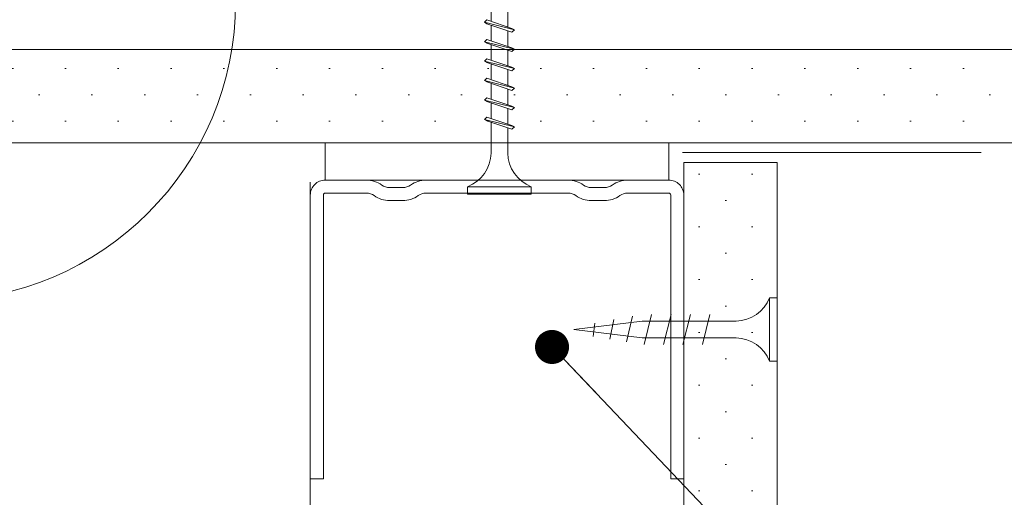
# Model space of a CAD drawing. Header units: metres. Extents: x -4 to 99, y -11 to 17.
# Tile 705 of 747: x 80.5646 to 80.6965, y -10.3001 to -10.2362. Entities that reach past the tile are written whole.
import ezdxf

# ---------------------------------------------------------------- set-up
doc = ezdxf.new("R2010")
doc.units = ezdxf.units.M
doc.header["$MEASUREMENT"] = 0
for name, color, linetype in [('152 - Bemaßung_ Beschriftung.Ausbau', 7, 'Continuous'), ('301 - Elemente.Linie', 7, 'Continuous'), ('653 - Abdeckung.TB Verkofferung', 7, 'Continuous'), ('Neubau_152 - Bemaßung_ Beschriftung.Ausbau', 7, 'Continuous'), ('Neubau_651 - Abdeckung.Decke abgehängt_ bekleidet', 7, 'Continuous'), ('Neubau_653 - Abdeckung.TB Verkofferung', 7, 'Continuous'), ('Neubau_660 - Unterkonstruktion.Trockenbau', 7, 'Continuous')]:
    doc.layers.add(name, color=color, linetype=linetype)
doc.styles.add('ERSTELLTER_STIL_2', font='txt')
doc.dimstyles.new('ERSTELLTER_STIL__15', dxfattribs={"dimtxt": 0.02, "dimasz": 0.01064, "dimexe": 0.18, "dimexo": 0.0625, "dimgap": 0, "dimtad": 1, "dimzin": 0, "dimdsep": 46, "dimtxsty": 'ERSTELLTER_STIL_2', "dimblk": 'ARROWHEAD_2', "dimblk1": 'ARROWHEAD_2', "dimblk2": 'ARROWHEAD_2', "dimcen": 0.09, "dimse1": 1, "dimse2": 1, "dimclrd": 7, "dimclre": 7, "dimclrt": 7, "dimazin": 0, "dimtfac": 1, "dimtdec": 4, "dimtmove": 0, "dimatfit": 3, "dimfxl": 1, "dimtolj": 1, "dimtzin": 0, "dimarcsym": 0})
doc.dimstyles.new('ERSTELLTER_STIL__5', dxfattribs={"dimtxt": 0.18, "dimasz": 0.00912, "dimexe": 0.18, "dimexo": 0.0625, "dimgap": 0, "dimtad": 0, "dimtih": 1, "dimtoh": 1, "dimdec": 4, "dimzin": 0, "dimdsep": 46, "dimcen": 0.09, "dimadec": 0, "dimazin": 0, "dimtfac": 1, "dimtdec": 4, "dimtmove": 0, "dimatfit": 3, "dimldrblk": 'ARROWHEAD_11', "dimfxl": 1, "dimtolj": 1, "dimtzin": 0, "dimarcsym": 0})
pattern_1 = [(45, (71.99356081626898, -19.65428605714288), (-0.003535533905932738, 0.003535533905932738), [0, -0.005000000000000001])]

# ---------------------------------------------------------------- blocks, each defined once
blk = doc.blocks.new('*D657', base_point=(71.99356081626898, -19.65428605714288))
at = {"layer": '152 - Bemaßung_ Beschriftung.Ausbau', "color": 7, "linetype": 'Continuous', "lineweight": 5}
for p, q in [((81.06430061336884, -10.24860409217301), (81.07830061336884, -10.25668699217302)), ((81.08180061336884, -10.25264554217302), (81.06080061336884, -10.25264554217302)), ((81.07130061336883, -10.67703605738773), (81.07130061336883, -10.25264554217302)), ((81.06430061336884, -10.67299460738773), (81.07830061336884, -10.68107750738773)), ((81.08180061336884, -10.67703605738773), (81.06080061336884, -10.67703605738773)), ((81.07130061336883, -10.68388205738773), (81.07130061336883, -10.67703605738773))]:
    blk.add_line(p, q, dxfattribs=at)
at = {"layer": '152 - Bemaßung_ Beschriftung.Ausbau', "color": 7, "lineweight": 5, "insert": (81.06730055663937, -10.49003490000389), "char_height": 0.02, "attachment_point": 7, "rotation": 90, "style": 'ERSTELLTER_STIL_2'}
blk.add_mtext('\\A1;{\\pql;\\fArial|b0|i0|c0|p38;42\\fArial|b0|i0|c0|p38;\\A1{\\H.66x;\\S44^  ;}}', dxfattribs=at)
blk = doc.blocks.new('ARROWHEAD_2')
at = {"color": 0, "linetype": 'Continuous', "lineweight": 0}
for p, q in [((-0.3781315, -0.655), (0.3781315, 0.655)), ((0, 0), (-1, 0))]:
    blk.add_line(p, q, dxfattribs=at)
blk = doc.blocks.new('*D659', base_point=(71.99356081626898, -19.65428605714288))
at = {"layer": '152 - Bemaßung_ Beschriftung.Ausbau', "color": 7, "linetype": 'Continuous', "lineweight": 5}
for p, q in [((79.69204763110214, -10.10910409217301), (79.70604763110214, -10.11718699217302)), ((79.70954763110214, -10.11314554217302), (79.68854763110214, -10.11314554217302)), ((79.69904763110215, -10.25264554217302), (79.69904763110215, -10.11314554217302)), ((79.69204763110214, -10.24860409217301), (79.70604763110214, -10.25668699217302)), ((79.70954763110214, -10.25264554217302), (79.68854763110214, -10.25264554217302)), ((79.69904763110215, -10.25949154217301), (79.69904763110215, -10.25264554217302))]:
    blk.add_line(p, q, dxfattribs=at)
at = {"layer": '152 - Bemaßung_ Beschriftung.Ausbau', "color": 7, "lineweight": 5, "char_height": 0.02, "attachment_point": 7, "rotation": 90, "style": 'ERSTELLTER_STIL_2'}
for s, insert in [('\\A1;{\\pql;\\fArial|b0|i0|c0|p38;1\\fArial|b0|i0|c0|p38;\\A1{\\H.66x;\\S25^  ;}}', (79.69526480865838, -10.15240254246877)), ('\\A1;{\\pql;\\fArial|b0|i0|c0|p38;13\\fArial|b0|i0|c0|p38;\\A1{\\H.66x;\\S95^  ;}}', (79.69539043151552, -10.22569514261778))]:
    blk.add_mtext(s, dxfattribs=dict(at, insert=insert))
blk = doc.blocks.new('*D663', base_point=(71.99356081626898, -19.65428605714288))
at = {"layer": '152 - Bemaßung_ Beschriftung.Ausbau', "color": 7, "linetype": 'Continuous', "lineweight": 5}
for p, q in [((79.63394726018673, -10.24860409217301), (79.64794726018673, -10.25668699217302)), ((79.65144726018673, -10.25264554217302), (79.63044726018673, -10.25264554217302)), ((79.64094726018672, -10.67703605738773), (79.64094726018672, -10.25264554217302)), ((79.63394726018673, -10.67299460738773), (79.64794726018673, -10.68107750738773)), ((79.65144726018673, -10.67703605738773), (79.63044726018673, -10.67703605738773)), ((79.64094726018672, -10.68388205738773), (79.64094726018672, -10.67703605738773))]:
    blk.add_line(p, q, dxfattribs=at)
at = {"layer": '152 - Bemaßung_ Beschriftung.Ausbau', "color": 7, "lineweight": 5, "insert": (79.63694720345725, -10.49003490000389), "char_height": 0.02, "attachment_point": 7, "rotation": 90, "style": 'ERSTELLTER_STIL_2'}
blk.add_mtext('\\A1;{\\pql;\\fArial|b0|i0|c0|p38;42\\fArial|b0|i0|c0|p38;\\A1{\\H.66x;\\S44^  ;}}', dxfattribs=at)
blk = doc.blocks.new('*D664', base_point=(71.99356081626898, -19.65428605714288))
at = {"layer": '152 - Bemaßung_ Beschriftung.Ausbau', "color": 7, "linetype": 'Continuous', "lineweight": 5}
for p, q in [((79.64094726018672, -9.969286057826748), (79.64094726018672, -9.962440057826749)), ((79.64794726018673, -9.973327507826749), (79.63394726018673, -9.965244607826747)), ((79.65144726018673, -9.969286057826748), (79.63044726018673, -9.969286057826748)), ((79.64094726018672, -10.25264554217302), (79.64094726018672, -9.969286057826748)), ((79.63394726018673, -10.24860409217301), (79.64794726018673, -10.25668699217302)), ((79.65144726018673, -10.25264554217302), (79.63044726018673, -10.25264554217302))]:
    blk.add_line(p, q, dxfattribs=at)
at = {"layer": '152 - Bemaßung_ Beschriftung.Ausbau', "color": 7, "lineweight": 5, "insert": (79.6372763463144, -10.1361599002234), "char_height": 0.02, "attachment_point": 7, "rotation": 90, "style": 'ERSTELLTER_STIL_2'}
blk.add_mtext('\\A1;{\\pql;\\fArial|b0|i0|c0|p38;28\\fArial|b0|i0|c0|p38;\\A1{\\H.66x;\\S34^  ;}}', dxfattribs=at)
blk = doc.blocks.new('ARROWHEAD_11')
at = {"color": 0, "linetype": 'Continuous', "lineweight": 0}
blk.add_line((0, 0), (-1, 0), dxfattribs=at)
at = {"color": 0, "linetype": 'Continuous', "lineweight": 0, "const_width": 0.25, "flags": 128}
blk.add_lwpolyline([(-0.125, 0, 1), (0.125, 0, 1)], format="xyb", close=True, dxfattribs=at)

msp = doc.modelspace()

# ---------------------------------------------------------------- hatches: boundary and pattern name
at = {"layer": 'Neubau_651 - Abdeckung.Decke abgehängt_ bekleidet', "linetype": 'Continuous', "lineweight": 5}
h = msp.add_hatch(dxfattribs=at)
h.set_pattern_fill('Gips_0005', style=0, pattern_type=2)
h.set_pattern_definition(pattern_1)
h.paths.add_polyline_path([(80.50854305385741, -10.25264554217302), (80.99304307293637, -10.25264554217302), (80.99304307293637, -10.24014554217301), (80.50854305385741, -10.24014554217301)])
at = {"layer": 'Neubau_653 - Abdeckung.TB Verkofferung', "linetype": 'Continuous', "lineweight": 5}
h = msp.add_hatch(dxfattribs=at)
h.set_pattern_fill('Gips_0005', style=0, pattern_type=2)
h.set_pattern_definition(pattern_1)
h.paths.add_polyline_path([(80.66604307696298, -10.2553001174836), (80.6660430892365, -10.67703605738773), (80.65354309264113, -10.67703605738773), (80.65354308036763, -10.2553001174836)])

# ---------------------------------------------------------------- linework, layer by layer
at = {"layer": '301 - Elemente.Linie', "color": 1, "linetype": 'Continuous', "lineweight": 5}
for p, q in [((80.62773782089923, -10.23430016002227), (80.62773782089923, -10.23640329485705)), ((80.62998782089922, -10.23715983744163), (80.62998782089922, -10.23505670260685)), ((80.62686282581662, -10.23653000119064), (80.6271778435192, -10.23621500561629)), ((80.63054782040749, -10.23734812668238), (80.62717782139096, -10.23621500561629)), ((80.63086281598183, -10.23752999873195), (80.62686280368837, -10.23653000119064)), ((80.62686282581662, -10.2365299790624), (80.62717782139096, -10.23671185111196)), ((80.63054779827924, -10.2378449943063), (80.62717779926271, -10.23671187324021)), ((80.62773782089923, -10.23690016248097), (80.62773782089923, -10.23900329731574)), ((80.62998782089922, -10.23975983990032), (80.62998782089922, -10.23765670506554)), ((80.63086281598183, -10.23753002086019), (80.63054779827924, -10.23784501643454)), ((80.63086281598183, -10.2375299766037), (80.63054782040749, -10.23734812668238)), ((80.62686284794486, -10.23913000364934), (80.6271778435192, -10.23881498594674)), ((80.63054779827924, -10.23994812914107), (80.62717779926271, -10.23881498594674)), ((80.63086281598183, -10.2401299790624), (80.62686280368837, -10.23912998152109)), ((80.62686280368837, -10.23912998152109), (80.62717782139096, -10.23931185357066)), ((80.63054779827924, -10.24044499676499), (80.62717779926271, -10.23931185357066)), ((80.62773782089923, -10.23950016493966), (80.62773782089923, -10.24160327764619)), ((80.62998782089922, -10.24235982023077), (80.62998782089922, -10.24025670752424)), ((80.6308627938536, -10.2401299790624), (80.63054779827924, -10.23994810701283)), ((80.6308627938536, -10.24013000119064), (80.63054779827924, -10.24044501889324)), ((80.62686284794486, -10.24172998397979), (80.6271778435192, -10.24141498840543)), ((80.63054779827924, -10.24254813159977), (80.62717779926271, -10.24141498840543)), ((80.62686280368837, -10.24172996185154), (80.62717782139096, -10.24191183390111)), ((80.63086281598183, -10.24272998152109), (80.62686280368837, -10.24172998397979)), ((80.63054779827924, -10.24304499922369), (80.62717779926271, -10.24191185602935)), ((80.62773782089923, -10.24210016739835), (80.62773782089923, -10.24420328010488)), ((80.62998782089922, -10.24495982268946), (80.62998782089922, -10.24285670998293)), ((80.6308627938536, -10.24272995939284), (80.63054779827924, -10.24254810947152)), ((80.6308627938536, -10.24273000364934), (80.63054779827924, -10.24304499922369)), ((80.62686284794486, -10.24432998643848), (80.6271778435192, -10.24401496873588)), ((80.63054779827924, -10.24514811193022), (80.62717779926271, -10.24401499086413)), ((80.62686280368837, -10.24432996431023), (80.62717782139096, -10.2445118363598)), ((80.63086281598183, -10.24532998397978), (80.62686280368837, -10.24432998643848)), ((80.63054779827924, -10.24564497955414), (80.62717779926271, -10.24451185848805)), ((80.62773782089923, -10.2447001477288), (80.62773782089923, -10.24680326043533)), ((80.62998782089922, -10.24755980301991), (80.62998782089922, -10.24545669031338)), ((80.6308627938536, -10.24532996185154), (80.63054779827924, -10.24514808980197)), ((80.6308627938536, -10.24532998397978), (80.63054779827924, -10.24564500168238)), ((80.62686284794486, -10.24692996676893), (80.6271778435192, -10.24661497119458)), ((80.63054779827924, -10.24774811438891), (80.62717779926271, -10.24661497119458)), ((80.62686280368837, -10.24692994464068), (80.62717782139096, -10.24711181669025)), ((80.63086281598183, -10.24792996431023), (80.62686280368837, -10.24692996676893)), ((80.63054779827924, -10.24824498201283), (80.62717779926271, -10.24711183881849)), ((80.62773782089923, -10.2473001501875), (80.62773782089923, -10.24940326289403)), ((80.62998782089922, -10.2501598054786), (80.62998782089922, -10.24805669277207)), ((80.6308627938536, -10.24792994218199), (80.63054779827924, -10.24774809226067)), ((80.6308627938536, -10.24792998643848), (80.63054779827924, -10.24824498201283)), ((80.62686280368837, -10.24952994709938), (80.62717782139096, -10.24971181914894)), ((80.63086281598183, -10.25052996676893), (80.62686280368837, -10.24952996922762)), ((80.62686284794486, -10.24952996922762), (80.6271778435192, -10.24921495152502)), ((80.63054779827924, -10.25034809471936), (80.62717779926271, -10.24921495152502)), ((80.63054779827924, -10.25084498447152), (80.62717779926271, -10.24971184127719)), ((80.62773782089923, -10.24990013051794), (80.62773782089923, -10.25402930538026)), ((80.62998782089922, -10.25402930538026), (80.62998782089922, -10.25065667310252)), ((80.6308627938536, -10.25052994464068), (80.63054779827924, -10.25034807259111)), ((80.6308627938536, -10.25052996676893), (80.63054779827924, -10.25084498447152)), ((80.63311281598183, -10.25852930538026), (80.62461282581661, -10.25852930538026)), ((80.62461282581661, -10.25952930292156), (80.62461282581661, -10.25852930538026)), ((80.63311281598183, -10.25952930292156), (80.63311281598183, -10.25852930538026)), ((80.63311281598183, -10.25952930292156), (80.62461282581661, -10.25952930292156))]:
    msp.add_line(p, q, dxfattribs=at)
for centre, radius, start, end in [((80.62281919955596, -10.2539486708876), 0.004919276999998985, 291.3836139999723, 359.0608419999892), ((80.63490643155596, -10.2539486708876), 0.004919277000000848, 180.9391030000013, 248.6163309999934)]:
    msp.add_arc(centre, radius, start, end, dxfattribs=at)
at = {"layer": '653 - Abdeckung.TB Verkofferung', "color": 1, "linetype": 'Continuous', "lineweight": 13}
msp.add_line((80.65337852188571, -10.25393386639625), (80.6933785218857, -10.25393386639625), dxfattribs=at)
at = {"layer": 'Neubau_152 - Bemaßung_ Beschriftung.Ausbau', "color": 1, "linetype": 'Continuous', "lineweight": 9}
msp.add_circle((80.55354307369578, -10.23376724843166), 0.03999999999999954, dxfattribs=at)
at = {"layer": 'Neubau_651 - Abdeckung.Decke abgehängt_ bekleidet', "color": 1, "linetype": 'Continuous', "lineweight": 9}
for p, q in [((80.99304307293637, -10.24014554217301), (80.50854305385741, -10.24014554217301)), ((80.99304307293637, -10.25264554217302), (80.50854305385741, -10.25264554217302))]:
    msp.add_line(p, q, dxfattribs=at)
at = {"layer": 'Neubau_653 - Abdeckung.TB Verkofferung', "color": 1, "linetype": 'Continuous', "lineweight": 13, "flags": 128}
msp.add_lwpolyline([(80.66604307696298, -10.2553001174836), (80.6660430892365, -10.67703605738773), (80.65354309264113, -10.67703605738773), (80.65354308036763, -10.2553001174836)], close=True, dxfattribs=at)
at = {"layer": 'Neubau_653 - Abdeckung.TB Verkofferung', "color": 1, "linetype": 'Continuous', "lineweight": 5, "flags": 128}
msp.add_lwpolyline([(80.60354307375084, -10.25790649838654), (80.60354307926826, -10.66453609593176)], dxfattribs=at)
at = {"layer": 'Neubau_660 - Unterkonstruktion.Trockenbau', "color": 1, "linetype": 'Continuous', "lineweight": 5}
for p, q in [((80.6650430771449, -10.28189554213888), (80.6650430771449, -10.27339554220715)), ((80.64586748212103, -10.27929502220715), (80.64667841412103, -10.27585731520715)), ((80.64824310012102, -10.27964554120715), (80.64924309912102, -10.27564554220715)), ((80.65084308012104, -10.27964554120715), (80.65184307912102, -10.27564554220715)), ((80.65344307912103, -10.27964554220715), (80.65444307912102, -10.27564554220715)), ((80.65604307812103, -10.27964554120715), (80.65704307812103, -10.27564554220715)), ((80.64139575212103, -10.27859342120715), (80.64165451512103, -10.27679789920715)), ((80.64363821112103, -10.27892461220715), (80.64416646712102, -10.27632760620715))]:
    msp.add_line(p, q, dxfattribs=at)
at = {"layer": 'Neubau_660 - Unterkonstruktion.Trockenbau', "color": 1, "linetype": 'Continuous', "lineweight": 5, "flags": 128}
msp.add_lwpolyline([(80.60554308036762, -10.25764554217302), (80.60554308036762, -10.25264554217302), (80.65154308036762, -10.25264554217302), (80.65154308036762, -10.25764554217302)], close=True, dxfattribs=at)
for points in [[(80.65354308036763, -10.29764554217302), (80.65354308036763, -10.25964554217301, 0.414213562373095), (80.65154308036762, -10.25764554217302), (80.64604308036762, -10.25764554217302, 0.1566031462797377), (80.64397646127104, -10.25830909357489, -0.1566031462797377), (80.64292859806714, -10.25864554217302), (80.6411575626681, -10.25864554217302, -0.1566031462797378), (80.6401096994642, -10.25830909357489, 0.1566031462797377), (80.63804308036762, -10.25764554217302), (80.61904308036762, -10.25764554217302, 0.1566031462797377), (80.61697646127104, -10.25830909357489, -0.1566031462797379), (80.61592859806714, -10.25864554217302), (80.6141575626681, -10.25864554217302, -0.1566031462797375), (80.6131096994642, -10.25830909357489, 0.1566031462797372), (80.61104308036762, -10.25764554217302), (80.60554308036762, -10.25764554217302, 0.4142135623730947), (80.60354308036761, -10.25964554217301), (80.60354308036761, -10.29764554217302), (80.60529308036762, -10.29764554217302), (80.60529308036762, -10.25964554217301, -0.414213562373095), (80.60554308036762, -10.25939554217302), (80.61104308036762, -10.25939554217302, -0.1566031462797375), (80.61209094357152, -10.25973199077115, 0.1566031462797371), (80.6141575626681, -10.26039554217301), (80.61592859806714, -10.26039554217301, 0.1566031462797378), (80.61799521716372, -10.25973199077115, -0.1566031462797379), (80.61904308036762, -10.25939554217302), (80.63804308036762, -10.25939554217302, -0.1566031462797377), (80.63909094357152, -10.25973199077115, 0.1566031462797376), (80.6411575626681, -10.26039554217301), (80.64292859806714, -10.26039554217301, 0.1566031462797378), (80.64499521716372, -10.25973199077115, -0.1566031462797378), (80.64604308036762, -10.25939554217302), (80.65154308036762, -10.25939554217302, -0.414213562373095), (80.65179308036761, -10.25964554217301), (80.65179308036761, -10.29764554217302)], [(80.6479775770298, -10.2765205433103), (80.66054306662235, -10.2765205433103, 0.3041916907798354), (80.6650430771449, -10.27339554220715), (80.66604307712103, -10.27339554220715), (80.66604307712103, -10.28189554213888), (80.6650430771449, -10.28189554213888, 0.3041912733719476), (80.66054307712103, -10.27877054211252), (80.6479775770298, -10.27877054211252), (80.63883876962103, -10.27764554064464)]]:
    msp.add_lwpolyline(points, format="xyb", close=True, dxfattribs=at)

# ---------------------------------------------------------------- dimensions: what is measured, and where the dimension line sits
at = {"layer": '152 - Bemaßung_ Beschriftung.Ausbau', "color": 7, "linetype": 'Continuous', "lineweight": 5}
for base, p1, p2, picture, middle in [((79.64094726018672, -9.969286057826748), (80.99304307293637, -10.25264554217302), (80.99304307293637, -9.969286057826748), '*D664', (79.62694726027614, -10.08627749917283)), ((79.69904763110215, -10.11314554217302), (80.99304307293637, -10.25264554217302), (80.99304307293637, -10.11314554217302), '*D659', (79.68504763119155, -10.17581274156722)), ((79.64094726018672, -10.25264554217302), (80.6660430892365, -10.67703605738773), (80.99304307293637, -10.25264554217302), '*D663', (79.62694726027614, -10.44015249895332)), ((81.07130061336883, -10.25264554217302), (80.6660430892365, -10.67703605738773), (80.99304307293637, -10.25264554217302), '*D657', (81.05730061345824, -10.44015249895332))]:
    dim = msp.add_linear_dim(base=base, p1=p1, p2=p2, angle=90, dimstyle='ERSTELLTER_STIL__15', dxfattribs=at)
    dim.commit()
    dim.dimension.update_dxf_attribs({"geometry": picture, "text_midpoint": middle, "dimtype": 160, "text_rotation": 90})

# ---------------------------------------------------------------- leaders
at = {"layer": '152 - Bemaßung_ Beschriftung.Ausbau', "color": 7, "linetype": 'Continuous', "lineweight": 9, "annotation_type": 0, "has_hookline": 1, "hookline_direction": 0, "text_width": 0.34893}
msp.add_leader([(80.6359060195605, -10.27998460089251), (80.7194159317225, -10.3676087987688), (81.11923018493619, -10.3676087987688)], dimstyle='ERSTELLTER_STIL__5', dxfattribs=at)

doc.saveas('drawing.dxf')
